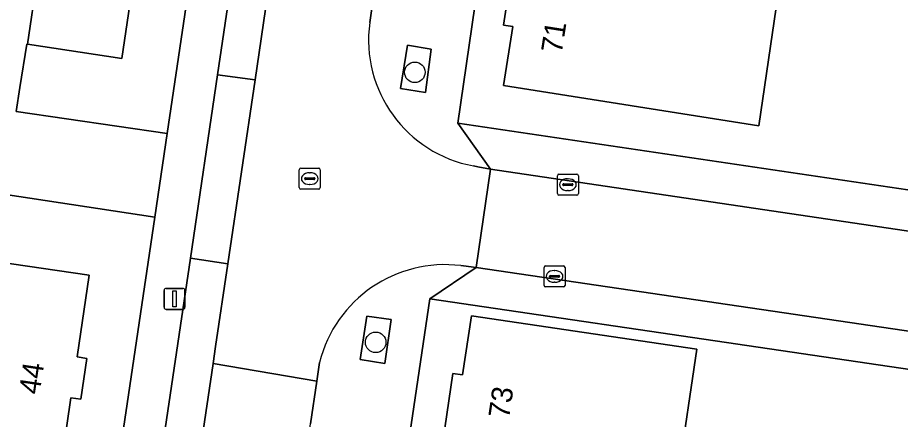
# Model space of a CAD drawing. Extents: x 164148 to 165261, y 382513 to 383432.
# Drawn here: x 164386.93 to 164428.99, y 382959.57 to 382978.68 of the extents above; entities that cross this region are included whole.
import ezdxf

# ---------------------------------------------------------------- set-up
doc = ezdxf.new("R2010")
doc.units = 0
for name, color, linetype in [('IMGEO_Boom', 7, 'Continuous'), ('IMGEO_Erf', 7, 'Continuous'), ('IMGEO_Groenvoorziening', 7, 'Continuous'), ('IMGEO_Kolk', 7, 'Continuous'), ('IMGEO_Lichtmast', 7, 'Continuous'), ('IMGEO_Pand', 7, 'Continuous'), ('IMGEO_Pand_nummerreeks', 7, 'Continuous'), ('IMGEO_Parkeervlak_open', 7, 'Continuous'), ('IMGEO_Rijbaan_lokaal_open', 7, 'Continuous'), ('IMGEO_Rioolput', 7, 'Continuous'), ('IMGEO_Voetpad_open', 7, 'Continuous')]:
    doc.layers.add(name, color=color, linetype=linetype)

msp = doc.modelspace()

# ---------------------------------------------------------------- linework, layer by layer
at = {"layer": 'IMGEO_Boom'}
for centre in [(164405.852, 382976.084), (164403.987, 382963.232)]:
    msp.add_circle(centre, 0.489, dxfattribs=at)
at = {"layer": 'IMGEO_Erf'}
for points in [[(164416.26, 383031.11), (164407.897, 382973.658), (164456.354, 382966.497)], [(164392.466, 382980.616), (164391.885, 382976.741), (164387.391, 382977.422), (164387.359, 382977.427), (164387.033, 382975.364), (164386.852, 382974.222), (164394.057, 382973.175), (164398.318, 383001.938)], [(164423.071, 382979.164), (164422.239, 382973.541), (164410.082, 382975.456), (164410.523, 382978.259), (164410.071, 382978.33), (164410.478, 382980.913)], [(164386.768, 382924.065), (164387.061, 382926.045), (164387.902, 382931.724), (164393.467, 382969.194), (164386.248, 382970.282)], [(164385.848, 382967.079), (164390.338, 382966.42), (164389.758, 382962.536), (164390.227, 382962.469), (164389.942, 382960.525), (164389.467, 382960.594), (164389.057, 382957.848), (164388.959, 382957.188), (164389.428, 382957.119), (164389.14, 382955.178), (164388.669, 382955.248), (164388.259, 382952.508), (164388.162, 382951.861), (164388.632, 382951.789), (164388.334, 382949.842), (164387.872, 382949.916), (164387.461, 382947.169), (164387.018, 382944.201), (164387.488, 382944.128), (164387.199, 382942.18), (164386.727, 382942.253)], [(164407.281, 382959.143), (164407.67, 382961.751), (164408.125, 382961.681), (164408.545, 382964.496), (164419.288, 382962.906), (164418.415, 382957.004)]]:
    msp.add_lwpolyline(points, dxfattribs=at)
msp.add_lwpolyline([(164455.128, 382958.161), (164406.562, 382965.305), (164395.217, 382888.733), (164443.704, 382881.759), (164444.09, 382883.266), (164444.484, 382885.938)], close=True, dxfattribs=at)
at = {"layer": 'IMGEO_Groenvoorziening'}
for points in [[(164406.63, 382977.191), (164405.507, 382977.382), (164405.172, 382975.307), (164406.362, 382975.118)], [(164404.732, 382964.323), (164403.571, 382964.484), (164403.248, 382962.412), (164404.417, 382962.229)]]:
    msp.add_lwpolyline(points, close=True, dxfattribs=at)
at = {"layer": 'IMGEO_Kolk'}
for p, q in [((164412.645, 382970.309), (164412.645, 382971.161)), ((164412.72, 382971.235), (164413.572, 382971.235)), ((164413.646, 382971.161), (164413.646, 382970.309)), ((164412.904, 382970.729), (164412.904, 382970.741)), ((164413.342, 382970.692), (164412.944, 382970.692)), ((164412.947, 382970.778), (164413.345, 382970.778)), ((164413.133, 382971.015), (164413.158, 382971.015)), ((164413.388, 382970.741), (164413.388, 382970.729)), ((164413.572, 382970.235), (164412.72, 382970.235)), ((164413.156, 382970.455), (164413.131, 382970.455)), ((164412.084, 382966.868), (164412.936, 382966.868)), ((164412.009, 382965.942), (164412.009, 382966.794)), ((164412.311, 382966.411), (164412.709, 382966.411)), ((164412.497, 382966.648), (164412.522, 382966.648)), ((164413.01, 382966.794), (164413.01, 382965.942)), ((164412.268, 382966.362), (164412.268, 382966.374)), ((164412.706, 382966.325), (164412.308, 382966.325)), ((164412.52, 382966.088), (164412.495, 382966.088)), ((164412.752, 382966.374), (164412.752, 382966.362)), ((164412.936, 382965.868), (164412.084, 382965.868))]:
    msp.add_line(p, q, dxfattribs=at)
for points in [[(164412.645, 382970.309), (164412.645, 382971.161)], [(164412.72, 382971.235), (164413.572, 382971.235)], [(164413.646, 382971.161), (164413.646, 382970.309)], [(164413.572, 382970.235), (164412.72, 382970.235)], [(164412.084, 382966.868), (164412.936, 382966.868)], [(164412.009, 382965.942), (164412.009, 382966.794)], [(164413.01, 382966.794), (164413.01, 382965.942)], [(164412.936, 382965.868), (164412.084, 382965.868)]]:
    msp.add_lwpolyline(points, dxfattribs=at)
for centre, radius, start, end in [((164412.722, 382971.159), 0.0765, 91.552, 178.448), ((164412.722, 382971.159), 0.0765, 91.552, 178.448), ((164413.57, 382971.159), 0.0765, 1.552, 88.448), ((164413.57, 382971.159), 0.0765, 1.552, 88.448), ((164412.944, 382970.738), 0.0403, 85.8775, 175.7526), ((164412.941, 382970.728), 0.0366, 178.938, 274.7102), ((164413.345, 382970.735), 0.043, 264.8664, 352.4533), ((164413.349, 382970.74), 0.0386, 1.7309, 96.639), ((164412.722, 382970.311), 0.0765, 181.552, 268.448), ((164412.722, 382970.311), 0.0765, 181.552, 268.448), ((164413.57, 382970.311), 0.0765, 271.552, 358.448), ((164413.57, 382970.311), 0.0765, 271.552, 358.448), ((164412.086, 382966.792), 0.0765, 91.552, 178.448), ((164412.086, 382966.792), 0.0765, 91.552, 178.448), ((164412.934, 382966.792), 0.0765, 1.552, 88.448), ((164412.934, 382966.792), 0.0765, 1.552, 88.448), ((164412.308, 382966.371), 0.0403, 85.8775, 175.7526), ((164412.713, 382966.373), 0.0386, 1.7309, 96.639), ((164412.305, 382966.361), 0.0366, 178.938, 274.7102), ((164412.709, 382966.368), 0.043, 264.8664, 352.4533), ((164412.086, 382965.944), 0.0765, 181.552, 268.448), ((164412.086, 382965.944), 0.0765, 181.552, 268.448), ((164412.934, 382965.944), 0.0765, 271.552, 358.448), ((164412.934, 382965.944), 0.0765, 271.552, 358.448)]:
    msp.add_arc(centre, radius, start, end, dxfattribs=at)
for centre, major_axis, ratio, start_param, end_param in [((164413.132, 382970.735), (-0.387, 0.002), 0.722429, 4.712389, 7.853982), ((164413.157, 382970.735), (-0.39, 0.002), 0.717154, 1.570796, 4.712389), ((164412.496, 382966.368), (-0.387, 0.002), 0.722429, 4.712389, 7.853982), ((164412.521, 382966.368), (-0.39, 0.002), 0.717154, 1.570796, 4.712389)]:
    msp.add_ellipse(centre, major_axis=major_axis, ratio=ratio, start_param=start_param, end_param=end_param, dxfattribs=at)
at = {"layer": 'IMGEO_Lichtmast'}
for p, q in [((164393.907, 382964.9), (164393.907, 382965.7)), ((164393.907, 382965.7), (164393.907, 382964.9)), ((164394.007, 382965.8), (164394.797, 382965.8)), ((164394.797, 382965.8), (164394.007, 382965.8)), ((164394.897, 382965.7), (164394.897, 382964.9)), ((164394.897, 382964.9), (164394.897, 382965.7)), ((164394.797, 382964.8), (164394.007, 382964.8)), ((164394.007, 382964.8), (164394.797, 382964.8))]:
    msp.add_line(p, q, dxfattribs=at)
msp.add_lwpolyline([(164394.327, 382965.675), (164394.477, 382965.675), (164394.477, 382964.925), (164394.327, 382964.925), (164394.327, 382965.675)], dxfattribs=at)
for centre, start, end in [((164394.007, 382965.7), 90, 180), ((164394.007, 382965.7), 90, 180), ((164394.797, 382965.7), 0, 90), ((164394.797, 382965.7), 360, 90), ((164394.007, 382964.9), 180, 270), ((164394.007, 382964.9), 180, 270), ((164394.797, 382964.9), 270, 0), ((164394.797, 382964.9), 270, 0)]:
    msp.add_arc(centre, 0.1, start, end, dxfattribs=at)
at = {"layer": 'IMGEO_Pand'}
for points in [[(164393.2, 382985.506), (164380.567, 382987.376), (164380.525, 382987.094), (164381.707, 382986.928), (164380.908, 382981.585), (164386.899, 382980.686), (164387.862, 382980.542), (164387.391, 382977.422), (164391.885, 382976.741), (164392.466, 382980.616), (164392.941, 382980.544), (164393.237, 382982.487), (164392.758, 382982.559)], [(164423.071, 382979.164), (164410.953, 382980.957), (164410.935, 382980.841), (164410.478, 382980.913), (164410.071, 382978.33), (164410.523, 382978.259), (164410.082, 382975.456), (164422.239, 382973.541)], [(164389.758, 382962.536), (164390.338, 382966.42), (164385.848, 382967.079), (164385.387, 382963.963), (164384.358, 382964.12), (164379.624, 382964.842), (164378.809, 382959.364), (164389.057, 382957.848), (164389.467, 382960.594), (164389.942, 382960.525), (164390.227, 382962.469)], [(164419.288, 382962.906), (164408.545, 382964.496), (164408.125, 382961.681), (164407.67, 382961.751), (164407.281, 382959.143), (164407.736, 382959.075), (164407.589, 382958.097), (164408.091, 382958.021), (164418.341, 382956.503), (164418.415, 382957.004)]]:
    msp.add_lwpolyline(points, close=True, dxfattribs=at)
at = {"layer": 'IMGEO_Parkeervlak_open'}
for points in [[(164408.655, 382971.626), (164408.848, 382971.589), (164409.455, 382971.474), (164407.897, 382973.658), (164416.26, 383031.11)], [(164399.098, 382993.834), (164396.45, 382975.965), (164398.238, 382975.73), (164398.835, 382979.759), (164398.958, 382980.587), (164401.292, 382996.33)], [(164403.906, 382979.827), (164403.703, 382978.452)], [(164396.236, 382962.229), (164396.356, 382963.04), (164396.938, 382966.961), (164395.156, 382967.237), (164390.293, 382934.417), (164390.146, 382933.429), (164389.851, 382931.455)], [(164391.231, 382928.476), (164396.236, 382962.229)]]:
    msp.add_lwpolyline(points, dxfattribs=at)
for points in [[(164406.63, 382977.191), (164406.362, 382975.118), (164405.172, 382975.307), (164405.507, 382977.382)], [(164398.238, 382975.73), (164396.45, 382975.965), (164395.156, 382967.237), (164396.938, 382966.961)]]:
    msp.add_lwpolyline(points, close=True, dxfattribs=at)
msp.add_arc((164409.756, 382977.634), 6.108, 172.3026, 259.6163, dxfattribs=at)
at = {"layer": 'IMGEO_Rijbaan_lokaal_open'}
for points in [[(164386.248, 382970.282), (164393.467, 382969.194), (164394.057, 382973.175), (164386.852, 382974.222), (164387.033, 382975.364), (164387.359, 382977.427), (164387.391, 382977.422), (164387.862, 382980.542)], [(164403.703, 382978.452), (164403.906, 382979.827), (164398.958, 382980.587), (164398.835, 382979.759), (164398.238, 382975.73), (164396.938, 382966.961), (164396.356, 382963.04), (164396.236, 382962.229), (164401.178, 382961.379), (164401.312, 382962.274)], [(164408.046, 382966.882), (164408.17, 382966.868), (164408.777, 382966.8), (164409.455, 382971.474)], [(164409.455, 382971.474), (164408.848, 382971.589), (164408.655, 382971.626)]]:
    msp.add_lwpolyline(points, dxfattribs=at)
for points in [[(164409.455, 382971.474), (164408.777, 382966.8), (164452.149, 382960.409), (164452.341, 382960.375), (164453.027, 382965.023), (164452.852, 382965.04)], [(164400.876, 382959.355), (164401.178, 382961.379), (164396.236, 382962.229), (164391.231, 382928.476), (164390.809, 382925.629), (164389.611, 382917.573), (164389.603, 382917.523), (164385.388, 382889.174), (164385.323, 382888.74), (164383.455, 382876.131), (164383.436, 382876.014), (164388.332, 382875.297), (164388.347, 382875.416), (164390.241, 382888.06), (164390.296, 382888.433), (164395.748, 382925.028)]]:
    msp.add_lwpolyline(points, close=True, dxfattribs=at)
for centre, radius, start, end in [((164409.756, 382977.634), 6.108, 172.3026, 259.6163), ((164407.293, 382960.758), 6.17, 82.9906, 165.7762)]:
    msp.add_arc(centre, radius, start, end, dxfattribs=at)
at = {"layer": 'IMGEO_Rioolput'}
for p, q in [((164400.421, 382971.522), (164401.273, 382971.522)), ((164400.346, 382970.596), (164400.346, 382971.448)), ((164400.648, 382971.065), (164401.046, 382971.065)), ((164400.834, 382971.302), (164400.859, 382971.302)), ((164401.347, 382971.448), (164401.347, 382970.596)), ((164400.605, 382971.016), (164400.605, 382971.028)), ((164401.043, 382970.979), (164400.645, 382970.979)), ((164400.857, 382970.742), (164400.832, 382970.742)), ((164401.089, 382971.028), (164401.089, 382971.016)), ((164401.273, 382970.522), (164400.421, 382970.522))]:
    msp.add_line(p, q, dxfattribs=at)
for points in [[(164400.421, 382971.522), (164401.273, 382971.522)], [(164400.346, 382970.596), (164400.346, 382971.448)], [(164401.347, 382971.448), (164401.347, 382970.596)], [(164401.273, 382970.522), (164400.421, 382970.522)]]:
    msp.add_lwpolyline(points, dxfattribs=at)
for centre, radius, start, end in [((164400.423, 382971.446), 0.0765, 91.552, 178.448), ((164400.423, 382971.446), 0.0765, 91.552, 178.448), ((164401.271, 382971.446), 0.0765, 1.552, 88.448), ((164401.271, 382971.446), 0.0765, 1.552, 88.448), ((164400.645, 382971.025), 0.0403, 85.8775, 175.7526), ((164401.05, 382971.027), 0.0386, 1.7309, 96.639), ((164400.642, 382971.015), 0.0366, 178.938, 274.7102), ((164401.046, 382971.022), 0.043, 264.8664, 352.4533), ((164400.423, 382970.598), 0.0765, 181.552, 268.448), ((164400.423, 382970.598), 0.0765, 181.552, 268.448), ((164401.271, 382970.598), 0.0765, 271.552, 358.448), ((164401.271, 382970.598), 0.0765, 271.552, 358.448)]:
    msp.add_arc(centre, radius, start, end, dxfattribs=at)
for centre, major_axis, ratio, start_param, end_param in [((164400.833, 382971.022), (-0.387, 0.002), 0.722429, 4.712389, 7.853982), ((164400.858, 382971.022), (-0.39, 0.002), 0.717154, 1.570796, 4.712389)]:
    msp.add_ellipse(centre, major_axis=major_axis, ratio=ratio, start_param=start_param, end_param=end_param, dxfattribs=at)
at = {"layer": 'IMGEO_Voetpad_open'}
for points in [[(164462.117, 382999.694), (164463.204, 382999.559), (164464.74, 383009.961), (164463.676, 383010.126), (164464.829, 383018.099), (164465.917, 383017.938), (164466.799, 383023.91), (164464.884, 383024.193), (164464.77, 383023.421), (164456.354, 382966.497), (164407.897, 382973.658), (164409.455, 382971.474), (164452.852, 382965.04), (164453.027, 382965.023), (164453.84, 382964.946)], [(164331.556, 382883.173), (164332.58, 382889.948), (164333.508, 382896.089), (164333.774, 382897.977), (164334.647, 382897.854), (164343.748, 382959.071), (164346.307, 382976.27), (164346.897, 382980.236), (164351.168, 383008.935), (164353.396, 383008.625), (164396.201, 383002.256), (164398.318, 383001.938), (164394.057, 382973.175), (164393.467, 382969.194), (164387.902, 382931.724), (164387.061, 382926.045), (164386.768, 382924.065), (164386.181, 382920.095), (164381.848, 382890.825), (164381.663, 382889.579), (164382.566, 382889.449), (164382.495, 382888.849), (164381.579, 382882.687), (164380.573, 382875.921)], [(164389.851, 382931.455), (164390.146, 382933.429), (164390.293, 382934.417), (164395.156, 382967.237), (164396.45, 382975.965), (164399.098, 382993.834)], [(164406.562, 382965.305), (164408.777, 382966.8), (164408.17, 382966.868), (164408.046, 382966.882)], [(164453.628, 382960.144), (164452.341, 382960.375), (164452.149, 382960.409), (164408.777, 382966.8), (164406.562, 382965.305), (164455.128, 382958.161), (164444.484, 382885.938), (164451.464, 382884.909), (164451.569, 382884.785), (164455.158, 382880.563), (164454.841, 382878.829), (164454.421, 382875.953), (164453.949, 382872.723), (164452.95, 382865.891)], [(164391.121, 382874.384), (164392.122, 382881.133), (164393.036, 382887.297), (164393.114, 382888.054), (164395.078, 382887.796), (164395.217, 382888.733), (164406.562, 382965.305)], [(164401.312, 382962.274), (164401.178, 382961.379), (164400.876, 382959.355)]]:
    msp.add_lwpolyline(points, dxfattribs=at)
msp.add_lwpolyline([(164404.732, 382964.323), (164404.417, 382962.229), (164403.248, 382962.412), (164403.571, 382964.484)], close=True, dxfattribs=at)
msp.add_arc((164407.293, 382960.758), 6.17, 82.9906, 165.7762, dxfattribs=at)

# ---------------------------------------------------------------- texts
at = {"layer": 'IMGEO_Pand_nummerreeks'}
for s, rotation, p in [('71', 81.0563, (164412.848, 382976.952)), ('44', 81.5147, (164387.969, 382960.717)), ('73', 81.5147, (164410.338, 382959.568))]:
    msp.add_text(s, height=1, rotation=rotation, dxfattribs=at).set_placement(p)

doc.saveas('drawing.dxf')
